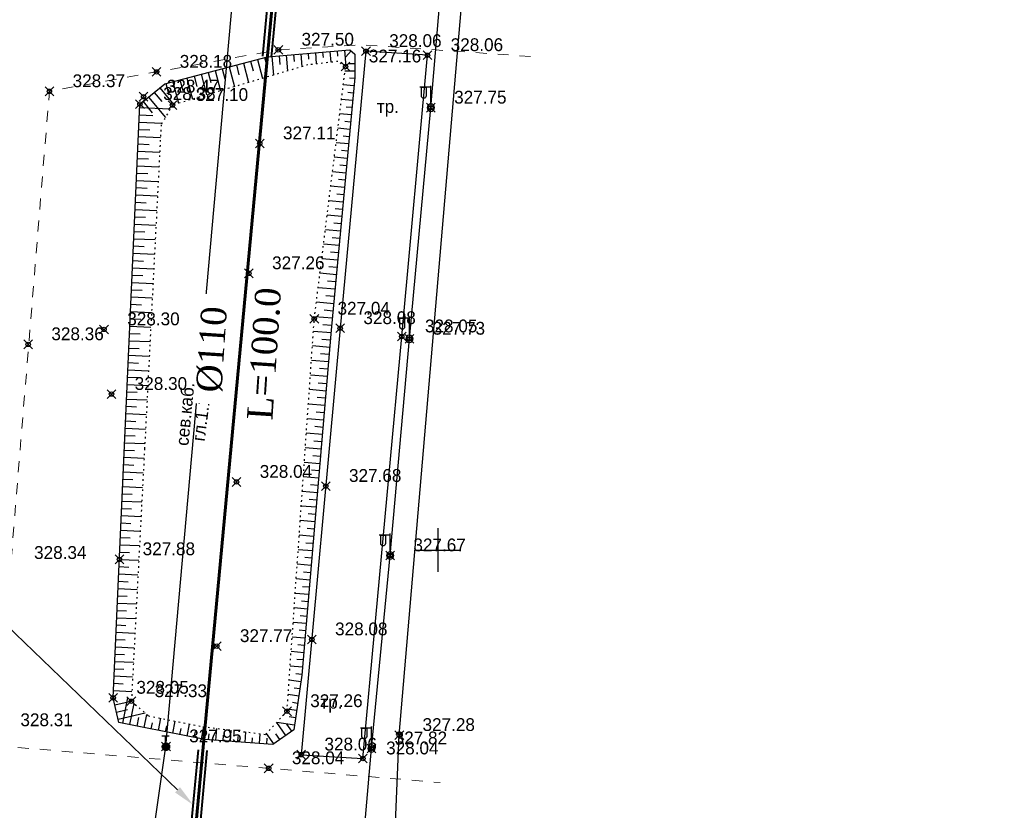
# Model space of a CAD drawing. Header units: metres. Extents: x 703769 to 722343, y 4313031 to 4317457.
# Tile 344 of 409: x 708300 to 708367, y 4315811 to 4315865. Entities that reach past the tile are written whole.
import ezdxf
from ezdxf import colors
from ezdxf.entities.mleader import LeaderData, LeaderLine
from ezdxf.math import Vec2, Vec3

# ---------------------------------------------------------------- set-up
doc = ezdxf.new("R2010")
doc.units = ezdxf.units.M
doc.header["$LTSCALE"] = 0.5
doc.header["$PDMODE"] = 35
doc.header["$PDSIZE"] = 0.3
for name, pattern in [('Auto_Street_NotBorder_Line_m1', [3, 1.5, -1.5]), ('ДОРОГИ_СТРОЯЩ', [9, 8, -1]), ('Контура низ откосов  Штриховая 0.1-0.5 - - - - - - -', [0.6, 0.1, -0.5])]:
    doc.linetypes.add(name, pattern=pattern)
for name, color, linetype in [('(001) Сетка', 92, 'Continuous'), ('(004) Точки рельефа', 7, 'Continuous'), ('(013) Газ', 30, 'ИК_Газопровод -------г--------'), ('(016) Кабель', 1, 'Continuous'), ('(019) Связь', 3, 'ИК_КАБ_СВЯЗИ'), ('(022) Возд. Линии', 7, 'Continuous'), ('(025) Дорога', 7, 'Continuous'), ('(035) Откосы', 7, 'Continuous'), ('annotation', 251, 'Continuous')]:
    doc.layers.add(name, color=color, linetype=linetype)
doc.layers.add('AUTO#_ROADS_EXIST_L', color=7, linetype='Continuous', lineweight=15, true_color=0x000000)
doc.layers.add('ВОДОПРОВОД текст', color=7, linetype='Continuous', lineweight=50)
doc.styles.add('BM-431', font='txt')
doc.styles.add('D-431', font='txt')
doc.styles.get("Standard").update_dxf_attribs({"font": 'times.ttf'})
doc.styles.add('Times New Roman', font='times.ttf')
doc.linetypes.add('GAZ_VOZDUSH', pattern='A,1,-2,["~",Standard,S=3,R=0,X=-1.5,Y=-1.5],-1,10', length=14)
doc.linetypes.add('ИК_Газопровод -------г--------', pattern='A,9,-0.6,["Г",Standard,S=1.2,R=0,X=0,Y=-0.6],-1.2', length=10.8)
doc.linetypes.add('ИК_КАБ_СВЯЗИ', pattern='A,4,["o",Standard,S=0.5,R=0,X=0,Y=-0.125],4,-2', length=10)
doc.linetypes.add('ИК_Э_КАБ_ВН', pattern='A,8,-2,["<<",Standard,S=1,R=0,X=0,Y=-0.5],8,[">>",Standard,S=1,R=0,X=-1,Y=-0.5],-2', length=20)
doc.linetypes.add('ИК_Э_КАБ_НН', pattern='A,8,-2,["<",Standard,S=1,R=0,X=0,Y=-0.5],8,[">",Standard,S=1,R=0,X=-0.5,Y=-0.5],-2', length=20)

# ---------------------------------------------------------------- blocks, each defined once
blk = doc.blocks.new('*X145')
at = {"color": 0}
for p, q in [((9.68, 5.38), (10.31, 5.38)), ((9.69, 5.39), (10.3, 5.39)), ((9.71, 5.4), (10.29, 5.4)), ((9.72, 5.41), (10.27, 5.41)), ((9.74, 5.42), (10.26, 5.42)), ((9.75, 5.43), (10.24, 5.43)), ((9.77, 5.44), (10.22, 5.44)), ((9.79, 5.45), (10.2, 5.45)), ((9.82, 5.46), (10.18, 5.46)), ((9.85, 5.47), (10.15, 5.47)), ((9.88, 5.48), (10.11, 5.48)), ((9.94, 5.49), (10.05, 5.49)), ((9.5, 5.08), (10.49, 5.08)), ((9.5, 5.07), (10.49, 5.07)), ((9.5, 5.06), (10.49, 5.06)), ((9.5, 5.05), (10.49, 5.05)), ((9.5, 5.04), (10.49, 5.04)), ((9.5, 5.03), (10.49, 5.03)), ((9.5, 5.02), (10.5, 5.02)), ((9.5, 5.01), (10.5, 5.01)), ((9.5, 5), (10.5, 5)), ((9.5, 4.99), (10.5, 4.99)), ((9.5, 4.98), (10.5, 4.98)), ((9.5, 4.97), (10.5, 4.97)), ((9.5, 4.96), (10.49, 4.96)), ((9.5, 4.95), (10.49, 4.95)), ((9.5, 4.94), (10.49, 4.94)), ((9.5, 4.93), (10.49, 4.93)), ((9.5, 4.92), (10.49, 4.92)), ((9.5, 4.91), (10.49, 4.91)), ((9.5, 4.9), (10.49, 4.9)), ((9.51, 5.12), (10.48, 5.12)), ((9.51, 5.11), (10.48, 5.11)), ((9.51, 5.1), (10.48, 5.1)), ((9.51, 5.09), (10.49, 5.09)), ((9.51, 4.89), (10.49, 4.89)), ((9.51, 4.88), (10.48, 4.88)), ((9.51, 4.87), (10.48, 4.87)), ((9.51, 4.86), (10.48, 4.86)), ((9.52, 5.16), (10.47, 5.16)), ((9.52, 5.15), (10.47, 5.15)), ((9.52, 5.14), (10.47, 5.14)), ((9.52, 5.13), (10.48, 5.13)), ((9.52, 4.85), (10.48, 4.85)), ((9.52, 4.84), (10.47, 4.84)), ((9.52, 4.83), (10.47, 4.83)), ((9.53, 5.18), (10.46, 5.18)), ((9.53, 5.17), (10.46, 5.17)), ((9.53, 4.82), (10.47, 4.82)), ((9.53, 4.81), (10.46, 4.81)), ((9.53, 4.8), (10.46, 4.8)), ((9.54, 5.2), (10.45, 5.2)), ((9.54, 5.19), (10.46, 5.19)), ((9.54, 4.79), (10.45, 4.79)), ((9.54, 4.78), (10.45, 4.78)), ((9.55, 5.22), (10.44, 5.22)), ((9.55, 5.21), (10.45, 5.21)), ((9.55, 4.77), (10.44, 4.77)), ((9.55, 4.76), (10.44, 4.76)), ((9.56, 5.24), (10.43, 5.24)), ((9.56, 5.23), (10.44, 5.23)), ((9.56, 4.75), (10.43, 4.75)), ((9.56, 4.74), (10.43, 4.74)), ((9.57, 5.26), (10.42, 5.26)), ((9.57, 5.25), (10.43, 5.25)), ((9.57, 4.73), (10.42, 4.73)), ((9.58, 5.27), (10.41, 5.27)), ((9.58, 4.72), (10.41, 4.72)), ((9.58, 4.71), (10.41, 4.71)), ((9.59, 5.29), (10.4, 5.29)), ((9.59, 5.28), (10.41, 5.28)), ((9.59, 4.7), (10.4, 4.7)), ((9.6, 5.3), (10.39, 5.3)), ((9.6, 4.69), (10.39, 4.69)), ((9.61, 5.31), (10.38, 5.31)), ((9.61, 4.68), (10.39, 4.68)), ((9.61, 4.67), (10.38, 4.67)), ((9.62, 5.32), (10.37, 5.32)), ((9.62, 4.66), (10.37, 4.66)), ((9.63, 5.33), (10.37, 5.33)), ((9.63, 4.65), (10.36, 4.65)), ((9.64, 5.34), (10.36, 5.34)), ((9.64, 4.64), (10.35, 4.64)), ((9.65, 5.35), (10.35, 5.35)), ((9.65, 4.63), (10.34, 4.63)), ((9.66, 5.36), (10.34, 5.36)), ((9.66, 4.62), (10.33, 4.62)), ((9.67, 5.37), (10.32, 5.37)), ((9.67, 4.61), (10.32, 4.61)), ((9.69, 4.6), (10.31, 4.6)), ((9.7, 4.59), (10.29, 4.59)), ((9.71, 4.58), (10.28, 4.58)), ((9.73, 4.57), (10.26, 4.57)), ((9.75, 4.56), (10.25, 4.56)), ((9.76, 4.55), (10.23, 4.55)), ((9.78, 4.54), (10.21, 4.54)), ((9.81, 4.53), (10.18, 4.53)), ((9.83, 4.52), (10.16, 4.52)), ((9.87, 4.51), (10.12, 4.51)), ((9.91, 4.5), (10.08, 4.5))]:
    blk.add_line(p, q, dxfattribs=at)
blk = doc.blocks.new('I01070')
at = {"color": 0}
blk.add_circle((0.05, 0.03), 0.5, dxfattribs=at)
blk.add_blockref('*X145', (-9.95, -4.96), dxfattribs=at)
blk = doc.blocks.new('I0195')
at = {"layer": '(016) Кабель', "color": 0, "linetype": 'ИК_Э_КАБ_ВН'}
for p, q in [((-0.275, 0.74), (0.225, 0.74)), ((-0.025, 0.24), (-0.025, 0.74))]:
    blk.add_line(p, q, dxfattribs=at)
at = {"layer": '(016) Кабель', "color": 0, "linetype": 'ИК_Э_КАБ_ВН', "xscale": 0.5, "yscale": 0.5, "zscale": 0.5}
blk.add_blockref('I01070', (-0.025, -0.01), dxfattribs=at)
blk = doc.blocks.new('f')
at = {"layer": '(022) Возд. Линии'}
for points in [[(0, 0.25), (0, 1.5)], [(0, 1.4), (0.75, 1.4)]]:
    blk.add_lwpolyline(points, dxfattribs=at)
blk.add_lwpolyline([(0.4875, 0.65), (0.4875, 0.65, 0.4142136), (0.65, 0.8125), (0.65, 1.4), (0.325, 1.4), (0.325, 0.8125, 0.4142136)], format="xyb", close=True, dxfattribs=at)
blk.add_circle((0, 0), 0.25, dxfattribs=at)
blk = doc.blocks.new('Setka')
at = {"layer": '(001) Сетка'}
for p, q in [((0, 1.5), (0, -1.5)), ((-1.5, 0), (1.5, 0))]:
    blk.add_line(p, q, dxfattribs=at)

msp = doc.modelspace()

# ---------------------------------------------------------------- linework, layer by layer
at = {"layer": '(013) Газ', "linetype": 'GAZ_VOZDUSH', "elevation": 324.816, "flags": 128}
msp.add_lwpolyline([(708293.165, 4315421.558), (708293.434, 4315426.044), (708297.716, 4315485.96), (708299.668, 4315508.577), (708302.24, 4315538.464), (708309.527, 4315632.96), (708316.081, 4315705.444), (708316.824, 4315717.447), (708322.062, 4315771.409), (708325.306, 4315803.846), (708325.824, 4315815.814), (708330.36, 4315869.098), (708333.801, 4315903.034), (708336.798, 4315930.914), (708339.728, 4315977.872), (708351.364, 4316115.034), (708352.677, 4316127.049)], dxfattribs=at)
at = {"layer": '(016) Кабель', "linetype": 'ИК_Э_КАБ_НН', "elevation": 326.597, "flags": 128}
msp.add_lwpolyline([(708249.985, 4314981.479), (708250.82, 4314994.453), (708251.559, 4315005.82), (708252.37, 4315018.441), (708253.053, 4315029.231), (708253.787, 4315042.038), (708254.637, 4315054.862), (708255.635, 4315071.329), (708256.598, 4315086.747), (708257.467, 4315101.098), (708258.354, 4315115.971), (708259.411, 4315132.067), (708260.336, 4315147.885), (708261.397, 4315163.669), (708264.541, 4315183.982), (708266.176, 4315199.034), (708267.362, 4315213.475), (708268.374, 4315229.02), (708269.845, 4315242.198), (708271.828, 4315255.337), (708273.674, 4315269.524), (708275.505, 4315283.281), (708277.38, 4315297.394), (708281.752, 4315326.597), (708283.598, 4315341.056), (708285.41, 4315355.306), (708287.069, 4315373.866), (708288.446, 4315388.958), (708289.84, 4315403.858), (708291.182, 4315418.537), (708292.537, 4315433.784), (708294.032, 4315449.283), (708295.507, 4315463.66), (708296.078, 4315478.064), (708297.37, 4315493.303), (708298.657, 4315508.657), (708299.851, 4315523.654), (708301.076, 4315538.719), (708302.334, 4315553.605), (708303.538, 4315568.681), (708306.01, 4315599.024), (708308.439, 4315629.26), (708310.925, 4315659.518), (708314.819, 4315705.429), (708316.066, 4315721.797), (708317.423, 4315737.878), (708318.736, 4315752.964), (708319.999, 4315767.605), (708321.351, 4315784.629), (708322.651, 4315800.258), (708323.922, 4315814.9), (708325.202, 4315828.081), (708326.515, 4315842.883), (708327.984, 4315858.663), (708329.163, 4315872.867), (708330.365, 4315887.889), (708331.555, 4315902.908), (708332.679, 4315917.08), (708333.897, 4315932.711), (708335.115, 4315947.857), (708336.225, 4315962.741), (708337.469, 4315977.821), (708338.545, 4315992.145), (708339.663, 4316007.377), (708340.941, 4316022.682), (708342.079, 4316037.728), (708343.178, 4316052.432), (708344.309, 4316067.191), (708345.452, 4316082.234), (708346.637, 4316096.926), (708347.806, 4316111.892), (708349.626, 4316127.437), (708351.153, 4316141.846), (708352.719, 4316156.666), (708355.709, 4316187.043), (708356.969, 4316201.735), (708358.286, 4316216.561), (708359.517, 4316231.321), (708360.786, 4316246.466), (708362.123, 4316261.412), (708363.033, 4316272.851), (708364.289, 4316286.262), (708365.798, 4316301.906), (708367.145, 4316317.788)], dxfattribs=at)
at = {"layer": '(019) Связь', "elevation": 325.431, "flags": 128}
msp.add_lwpolyline([(708153.006, 4314105.043), (708156.993, 4314142.734), (708156.993, 4314142.734), (708174.147, 4314200.184), (708174.323, 4314203.958), (708195.362, 4314453.153), (708204.073, 4314563.084), (708218.911, 4314738.478), (708226.164, 4314758.135), (708236.601, 4314958.674), (708237.563, 4314979.166), (708241.532, 4315051.931), (708251.542, 4315144.303), (708253.161, 4315164.518), (708257.428, 4315233.645), (708258.881, 4315245.481), (708269.326, 4315369.847), (708270.394, 4315382.606), (708278.265, 4315465.509), (708280.616, 4315477.921), (708295.324, 4315641.488), (708303.766, 4315706.848), (708303.348, 4315724.234), (708305.187, 4315772.118), (708306.696, 4315783.119), (708308.615, 4315806.312), (708309.889, 4315815.038), (708320.552, 4315934.795), (708321.594, 4315946.168), (708336.888, 4316115.682), (708345.287, 4316227.711), (708346.981, 4316228.783), (708355.083, 4316230.156), (708358.134, 4316229.662)], dxfattribs=at)
at = {"layer": '(025) Дорога', "elevation": 327.77, "flags": 128}
msp.add_lwpolyline([(708319.127, 4315814.479), (708323.338, 4315814.217), (708325.992, 4315843.037), (708327.749, 4315862.244), (708323.549, 4315862.521), (708321.787, 4315843.601), (708319.127, 4315814.479)], dxfattribs=at)
at = {"layer": '(035) Откосы'}
for p, q in [((708316.623, 4315862.091, 327.754), (708316.793, 4315861.449, 327.754)), ((708317.113, 4315862.17, 327.754), (708317.223, 4315860.884, 327.754)), ((708317.61, 4315862.212, 327.754), (708317.66, 4315861.62, 327.754)), ((708318.106, 4315862.254, 327.754), (708318.198, 4315861.173, 327.754)), ((708318.603, 4315862.297, 327.754), (708318.644, 4315861.807, 327.754)), ((708319.099, 4315862.339, 327.754), (708319.174, 4315861.462, 327.754)), ((708319.596, 4315862.382, 327.754), (708319.629, 4315861.988, 327.754)), ((708320.092, 4315862.424, 327.754), (708320.158, 4315861.652, 327.754)), ((708320.588, 4315862.466, 327.754), (708320.621, 4315862.088, 327.754)), ((708321.085, 4315862.509, 327.754), (708321.148, 4315861.767, 327.754)), ((708321.581, 4315862.551, 327.754), (708321.612, 4315862.188, 327.754)), ((708322.078, 4315862.593, 327.754), (708322.175, 4315861.458, 327.754)), ((708322.541, 4315862.539, 327.754), (708322.162, 4315862.13, 327.754)), ((708314.215, 4315861.454, 327.754), (708314.573, 4315860.098, 327.754)), ((708314.696, 4315861.582, 327.754), (708314.874, 4315860.911, 327.754)), ((708315.178, 4315861.709, 327.754), (708315.529, 4315860.382, 327.754)), ((708315.66, 4315861.836, 327.754), (708315.833, 4315861.18, 327.754)), ((708316.141, 4315861.964, 327.754), (708316.485, 4315860.665, 327.754)), ((708322.781, 4315861.648, 327.754), (708322.337, 4315861.648, 327.754)), ((708311.806, 4315860.817, 327.754), (708311.995, 4315860.104, 327.754)), ((708312.288, 4315860.945, 327.754), (708312.661, 4315859.531, 327.754)), ((708312.769, 4315861.072, 327.754), (708312.954, 4315860.373, 327.754)), ((708313.251, 4315861.199, 327.754), (708313.617, 4315859.815, 327.754)), ((708313.733, 4315861.327, 327.754), (708313.914, 4315860.642, 327.754)), ((708322.781, 4315861.149, 327.754), (708322.115, 4315861.149, 327.754)), ((708309.879, 4315860.308, 327.754), (708310.084, 4315859.534, 327.754)), ((708310.361, 4315860.435, 327.754), (708310.75, 4315858.965, 327.754)), ((708310.843, 4315860.563, 327.754), (708311.035, 4315859.835, 327.754)), ((708311.324, 4315860.69, 327.754), (708311.706, 4315859.248, 327.754)), ((708322.729, 4315860.155, 327.754), (708322, 4315860.223, 327.754)), ((708322.775, 4315860.651, 327.754), (708322.418, 4315860.685, 327.754)), ((708308.706, 4315859.392, 327.754), (708309.846, 4315857.996, 327.754)), ((708309.092, 4315859.707, 327.754), (708309.603, 4315859.082, 327.754)), ((708309.478, 4315860.023, 327.754), (708310.421, 4315858.867, 327.754)), ((708322.683, 4315859.659, 327.754), (708322.311, 4315859.694, 327.754)), ((708308.32, 4315859.077, 327.754), (708308.95, 4315858.306, 327.754)), ((708322.637, 4315859.163, 327.754), (708321.878, 4315859.234, 327.754)), ((708308.08, 4315858.18, 327.754), (708308.992, 4315858.139, 327.754)), ((708308.103, 4315858.678, 327.754), (708310.186, 4315858.583, 327.754)), ((708322.545, 4315858.171, 327.754), (708321.755, 4315858.244, 327.754)), ((708322.591, 4315858.667, 327.754), (708322.204, 4315858.703, 327.754)), ((708308.058, 4315857.682, 327.754), (708309.623, 4315857.611, 327.754)), ((708322.499, 4315857.675, 327.754), (708322.096, 4315857.712, 327.754)), ((708308.035, 4315857.184, 327.754), (708308.786, 4315857.15, 327.754)), ((708322.453, 4315857.179, 327.754), (708321.632, 4315857.255, 327.754)), ((708322.407, 4315856.682, 327.754), (708321.989, 4315856.721, 327.754)), ((708307.99, 4315856.189, 327.754), (708308.739, 4315856.155, 327.754)), ((708308.013, 4315856.687, 327.754), (708309.512, 4315856.619, 327.754)), ((708322.361, 4315856.186, 327.754), (708321.509, 4315856.265, 327.754)), ((708307.968, 4315855.691, 327.754), (708309.461, 4315855.624, 327.754)), ((708322.315, 4315855.69, 327.754), (708321.882, 4315855.73, 327.754)), ((708307.923, 4315854.696, 327.754), (708309.411, 4315854.628, 327.754)), ((708307.945, 4315855.193, 327.754), (708308.691, 4315855.16, 327.754)), ((708322.269, 4315855.194, 327.754), (708321.387, 4315855.276, 327.754)), ((708322.223, 4315854.698, 327.754), (708321.774, 4315854.74, 327.754)), ((708307.9, 4315854.198, 327.754), (708308.643, 4315854.164, 327.754)), ((708322.178, 4315854.202, 327.754), (708321.264, 4315854.286, 327.754)), ((708307.878, 4315853.7, 327.754), (708309.36, 4315853.633, 327.754)), ((708322.132, 4315853.706, 327.754), (708321.667, 4315853.749, 327.754)), ((708307.833, 4315852.705, 327.754), (708309.309, 4315852.638, 327.754)), ((708307.855, 4315853.202, 327.754), (708308.595, 4315853.169, 327.754)), ((708322.086, 4315853.21, 327.754), (708321.141, 4315853.297, 327.754)), ((708322.04, 4315852.713, 327.754), (708321.56, 4315852.758, 327.754)), ((708307.811, 4315852.207, 327.754), (708308.547, 4315852.174, 327.754)), ((708321.994, 4315852.217, 327.754), (708321.019, 4315852.308, 327.754)), ((708307.788, 4315851.709, 327.754), (708309.258, 4315851.643, 327.754)), ((708321.902, 4315851.225, 327.754), (708320.896, 4315851.318, 327.754)), ((708321.948, 4315851.721, 327.754), (708321.452, 4315851.767, 327.754)), ((708307.743, 4315850.714, 327.754), (708309.207, 4315850.647, 327.754)), ((708307.766, 4315851.211, 327.754), (708308.499, 4315851.178, 327.754)), ((708321.856, 4315850.729, 327.754), (708321.345, 4315850.776, 327.754)), ((708307.721, 4315850.216, 327.754), (708308.451, 4315850.183, 327.754)), ((708321.81, 4315850.233, 327.754), (708320.773, 4315850.329, 327.754)), ((708307.698, 4315849.718, 327.754), (708309.157, 4315849.652, 327.754)), ((708321.718, 4315849.241, 327.754), (708320.651, 4315849.339, 327.754)), ((708321.764, 4315849.737, 327.754), (708321.238, 4315849.785, 327.754)), ((708307.653, 4315848.723, 327.754), (708309.106, 4315848.657, 327.754)), ((708307.676, 4315849.22, 327.754), (708308.404, 4315849.187, 327.754)), ((708321.672, 4315848.744, 327.754), (708321.13, 4315848.795, 327.754)), ((708307.631, 4315848.225, 327.754), (708308.356, 4315848.192, 327.754)), ((708321.626, 4315848.248, 327.754), (708320.528, 4315848.35, 327.754)), ((708307.608, 4315847.727, 327.754), (708309.055, 4315847.662, 327.754)), ((708321.534, 4315847.256, 327.754), (708320.405, 4315847.361, 327.754)), ((708321.58, 4315847.752, 327.754), (708321.023, 4315847.804, 327.754)), ((708307.563, 4315846.732, 327.754), (708309.004, 4315846.667, 327.754)), ((708307.586, 4315847.229, 327.754), (708308.308, 4315847.197, 327.754)), ((708321.488, 4315846.76, 327.754), (708320.916, 4315846.813, 327.754)), ((708307.541, 4315846.234, 327.754), (708308.26, 4315846.201, 327.754)), ((708321.442, 4315846.264, 327.754), (708320.283, 4315846.371, 327.754)), ((708307.519, 4315845.736, 327.754), (708308.953, 4315845.671, 327.754)), ((708321.35, 4315845.271, 327.754), (708320.16, 4315845.382, 327.754)), ((708321.396, 4315845.768, 327.754), (708320.808, 4315845.822, 327.754)), ((708307.474, 4315844.741, 327.754), (708308.903, 4315844.676, 327.754)), ((708307.496, 4315845.238, 327.754), (708308.212, 4315845.206, 327.754)), ((708321.304, 4315844.775, 327.754), (708320.701, 4315844.831, 327.754)), ((708307.451, 4315844.243, 327.754), (708308.164, 4315844.211, 327.754)), ((708321.258, 4315844.279, 327.754), (708320.037, 4315844.392, 327.754)), ((708307.406, 4315843.247, 327.754), (708308.116, 4315843.215, 327.754)), ((708307.429, 4315843.745, 327.754), (708308.852, 4315843.681, 327.754)), ((708321.167, 4315843.287, 327.754), (708319.959, 4315843.39, 327.754)), ((708321.212, 4315843.783, 327.754), (708320.603, 4315843.84, 327.754)), ((708307.384, 4315842.75, 327.754), (708308.801, 4315842.686, 327.754)), ((708321.124, 4315842.79, 327.754), (708320.525, 4315842.842, 327.754)), ((708307.361, 4315842.252, 327.754), (708308.068, 4315842.22, 327.754)), ((708321.082, 4315842.294, 327.754), (708319.89, 4315842.396, 327.754)), ((708307.316, 4315841.256, 327.754), (708308.021, 4315841.225, 327.754)), ((708307.339, 4315841.754, 327.754), (708308.75, 4315841.69, 327.754)), ((708320.997, 4315841.301, 327.754), (708319.821, 4315841.402, 327.754)), ((708321.039, 4315841.798, 327.754), (708320.447, 4315841.848, 327.754)), ((708307.294, 4315840.759, 327.754), (708308.699, 4315840.695, 327.754)), ((708320.954, 4315840.805, 327.754), (708320.37, 4315840.855, 327.754)), ((708307.271, 4315840.261, 327.754), (708307.973, 4315840.229, 327.754)), ((708320.912, 4315840.308, 327.754), (708319.752, 4315840.408, 327.754)), ((708307.226, 4315839.265, 327.754), (708307.925, 4315839.234, 327.754)), ((708307.249, 4315839.763, 327.754), (708308.649, 4315839.7, 327.754)), ((708320.827, 4315839.315, 327.754), (708319.683, 4315839.413, 327.754)), ((708320.869, 4315839.812, 327.754), (708320.293, 4315839.861, 327.754)), ((708307.204, 4315838.768, 327.754), (708308.598, 4315838.705, 327.754)), ((708320.784, 4315838.819, 327.754), (708320.216, 4315838.868, 327.754)), ((708307.182, 4315838.27, 327.754), (708307.877, 4315838.238, 327.754)), ((708320.742, 4315838.322, 327.754), (708319.613, 4315838.419, 327.754)), ((708320.699, 4315837.826, 327.754), (708320.139, 4315837.874, 327.754)), ((708307.137, 4315837.274, 327.754), (708307.829, 4315837.243, 327.754)), ((708307.159, 4315837.772, 327.754), (708308.547, 4315837.709, 327.754)), ((708320.657, 4315837.33, 327.754), (708319.544, 4315837.425, 327.754)), ((708307.114, 4315836.777, 327.754), (708308.496, 4315836.714, 327.754)), ((708320.614, 4315836.833, 327.754), (708320.062, 4315836.88, 327.754)), ((708307.092, 4315836.279, 327.754), (708307.781, 4315836.248, 327.754)), ((708320.572, 4315836.337, 327.754), (708319.475, 4315836.431, 327.754)), ((708320.529, 4315835.84, 327.754), (708319.985, 4315835.887, 327.754)), ((708307.047, 4315835.283, 327.754), (708307.733, 4315835.252, 327.754)), ((708307.069, 4315835.781, 327.754), (708308.445, 4315835.719, 327.754)), ((708320.487, 4315835.344, 327.754), (708319.406, 4315835.436, 327.754)), ((708307.024, 4315834.786, 327.754), (708308.394, 4315834.724, 327.754)), ((708320.444, 4315834.847, 327.754), (708319.908, 4315834.893, 327.754)), ((708307.002, 4315834.288, 327.754), (708307.685, 4315834.257, 327.754)), ((708320.401, 4315834.351, 327.754), (708319.337, 4315834.442, 327.754)), ((708320.359, 4315833.855, 327.754), (708319.83, 4315833.9, 327.754)), ((708306.957, 4315833.292, 327.754), (708307.636, 4315833.262, 327.754)), ((708306.979, 4315833.79, 327.754), (708308.342, 4315833.729, 327.754)), ((708320.316, 4315833.358, 327.754), (708319.267, 4315833.448, 327.754)), ((708306.934, 4315832.795, 327.754), (708308.29, 4315832.733, 327.754)), ((708320.274, 4315832.862, 327.754), (708319.753, 4315832.906, 327.754)), ((708306.912, 4315832.297, 327.754), (708307.588, 4315832.266, 327.754)), ((708320.231, 4315832.365, 327.754), (708319.198, 4315832.454, 327.754)), ((708320.189, 4315831.869, 327.754), (708319.676, 4315831.913, 327.754)), ((708306.867, 4315831.301, 327.754), (708307.539, 4315831.271, 327.754)), ((708306.89, 4315831.799, 327.754), (708308.238, 4315831.738, 327.754)), ((708320.146, 4315831.372, 327.754), (708319.129, 4315831.46, 327.754)), ((708306.845, 4315830.804, 327.754), (708308.186, 4315830.743, 327.754)), ((708320.104, 4315830.876, 327.754), (708319.599, 4315830.919, 327.754)), ((708306.8, 4315829.808, 327.754), (708308.134, 4315829.748, 327.754)), ((708306.822, 4315830.306, 327.754), (708307.491, 4315830.276, 327.754)), ((708320.061, 4315830.379, 327.754), (708319.06, 4315830.465, 327.754)), ((708320.019, 4315829.883, 327.754), (708319.522, 4315829.926, 327.754)), ((708306.777, 4315829.31, 327.754), (708307.443, 4315829.28, 327.754)), ((708319.976, 4315829.387, 327.754), (708318.99, 4315829.471, 327.754)), ((708306.755, 4315828.813, 327.754), (708308.082, 4315828.753, 327.754)), ((708319.891, 4315828.394, 327.754), (708318.921, 4315828.477, 327.754)), ((708319.934, 4315828.89, 327.754), (708319.445, 4315828.932, 327.754)), ((708306.71, 4315827.817, 327.754), (708308.03, 4315827.758, 327.754)), ((708306.732, 4315828.315, 327.754), (708307.394, 4315828.285, 327.754)), ((708319.849, 4315827.897, 327.754), (708319.368, 4315827.939, 327.754)), ((708306.687, 4315827.319, 327.754), (708307.346, 4315827.29, 327.754)), ((708319.806, 4315827.401, 327.754), (708318.852, 4315827.483, 327.754)), ((708306.665, 4315826.822, 327.754), (708307.978, 4315826.762, 327.754)), ((708319.721, 4315826.408, 327.754), (708318.783, 4315826.488, 327.754)), ((708319.764, 4315826.904, 327.754), (708319.29, 4315826.945, 327.754)), ((708306.62, 4315825.826, 327.754), (708307.926, 4315825.767, 327.754)), ((708306.642, 4315826.324, 327.754), (708307.297, 4315826.294, 327.754)), ((708319.679, 4315825.912, 327.754), (708319.213, 4315825.951, 327.754)), ((708306.597, 4315825.328, 327.754), (708307.249, 4315825.299, 327.754)), ((708319.636, 4315825.415, 327.754), (708318.714, 4315825.494, 327.754)), ((708306.575, 4315824.831, 327.754), (708307.874, 4315824.772, 327.754)), ((708319.551, 4315824.422, 327.754), (708318.644, 4315824.5, 327.754)), ((708319.594, 4315824.919, 327.754), (708319.136, 4315824.958, 327.754)), ((708306.53, 4315823.835, 327.754), (708307.822, 4315823.777, 327.754)), ((708306.553, 4315824.333, 327.754), (708307.2, 4315824.304, 327.754)), ((708319.508, 4315823.926, 327.754), (708319.059, 4315823.964, 327.754)), ((708306.508, 4315823.337, 327.754), (708307.152, 4315823.308, 327.754)), ((708319.466, 4315823.429, 327.754), (708318.575, 4315823.506, 327.754)), ((708306.485, 4315822.84, 327.754), (708307.77, 4315822.782, 327.754)), ((708319.381, 4315822.436, 327.754), (708318.506, 4315822.511, 327.754)), ((708319.423, 4315822.933, 327.754), (708318.982, 4315822.971, 327.754)), ((708306.44, 4315821.844, 327.754), (708307.718, 4315821.786, 327.754)), ((708306.463, 4315822.342, 327.754), (708307.103, 4315822.313, 327.754)), ((708319.338, 4315821.94, 327.754), (708318.905, 4315821.977, 327.754)), ((708306.418, 4315821.346, 327.754), (708307.055, 4315821.318, 327.754)), ((708319.296, 4315821.444, 327.754), (708318.437, 4315821.517, 327.754)), ((708306.395, 4315820.849, 327.754), (708307.666, 4315820.791, 327.754)), ((708319.211, 4315820.451, 327.754), (708318.367, 4315820.523, 327.754)), ((708319.253, 4315820.947, 327.754), (708318.828, 4315820.984, 327.754)), ((708306.35, 4315819.853, 327.754), (708307.614, 4315819.796, 327.754)), ((708306.373, 4315820.351, 327.754), (708307.006, 4315820.322, 327.754)), ((708319.168, 4315819.954, 327.754), (708318.751, 4315819.99, 327.754)), ((708306.328, 4315819.355, 327.754), (708306.958, 4315819.327, 327.754)), ((708319.099, 4315819.461, 327.754), (708318.302, 4315819.577, 327.754)), ((708306.305, 4315818.858, 327.754), (708307.562, 4315818.801, 327.754)), ((708306.934, 4315816.628, 327.754), (708307.282, 4315818.365, 327.754)), ((708318.955, 4315818.475, 327.754), (708318.232, 4315818.58, 327.754)), ((708319.027, 4315818.968, 327.754), (708318.647, 4315819.023, 327.754)), ((708306.395, 4315817.874, 327.754), (708307.522, 4315818.134, 327.754)), ((708307.423, 4315816.53, 327.754), (708307.712, 4315817.972, 327.754)), ((708318.883, 4315817.982, 327.754), (708318.54, 4315818.032, 327.754)), ((708306.507, 4315817.389, 327.754), (708307.25, 4315817.56, 327.754)), ((708306.619, 4315816.903, 327.754), (708308.465, 4315817.329, 327.754)), ((708308.4, 4315816.334, 327.754), (708308.58, 4315817.231, 327.754)), ((708318.811, 4315817.489, 327.754), (708318.163, 4315817.583, 327.754)), ((708318.739, 4315816.996, 327.754), (708318.3, 4315817.06, 327.754)), ((708307.912, 4315816.432, 327.754), (708308.029, 4315817.017, 327.754)), ((708308.889, 4315816.236, 327.754), (708308.971, 4315816.649, 327.754)), ((708309.377, 4315816.139, 327.754), (708309.543, 4315816.965, 327.754)), ((708309.866, 4315816.041, 327.754), (708309.948, 4315816.454, 327.754)), ((708310.354, 4315815.943, 327.754), (708310.52, 4315816.769, 327.754)), ((708311.332, 4315815.747, 327.754), (708311.497, 4315816.573, 327.754)), ((708312.309, 4315815.552, 327.754), (708312.475, 4315816.382, 327.754)), ((708318.667, 4315816.503, 327.754), (708317.452, 4315816.68, 327.754)), ((708318.077, 4315815.794, 327.754), (708317.458, 4315816.686, 327.754)), ((708318.486, 4315816.077, 327.754), (708318.145, 4315816.57, 327.754)), ((708310.843, 4315815.845, 327.754), (708310.926, 4315816.258, 327.754)), ((708311.82, 4315815.65, 327.754), (708311.903, 4315816.062, 327.754)), ((708312.802, 4315815.488, 327.754), (708312.832, 4315815.911, 327.754)), ((708313.299, 4315815.452, 327.754), (708313.358, 4315816.274, 327.754)), ((708313.796, 4315815.416, 327.754), (708313.825, 4315815.814, 327.754)), ((708314.293, 4315815.38, 327.754), (708314.349, 4315816.152, 327.754)), ((708314.79, 4315815.344, 327.754), (708314.817, 4315815.718, 327.754)), ((708315.287, 4315815.308, 327.754), (708315.339, 4315816.031, 327.754)), ((708316.28, 4315815.236, 327.754), (708316.329, 4315815.91, 327.754)), ((708317.257, 4315815.226, 327.754), (708316.766, 4315815.935, 327.754)), ((708317.667, 4315815.51, 327.754), (708317.39, 4315815.91, 327.754)), ((708315.784, 4315815.272, 327.754), (708315.809, 4315815.621, 327.754)), ((708316.777, 4315815.2, 327.754), (708316.807, 4315815.605, 327.754))]:
    msp.add_line(p, q, dxfattribs=at)
at = {"layer": '(035) Откосы', "elevation": 327.754, "flags": 128}
msp.add_lwpolyline([(708306.283, 4315818.36), (708308.113, 4315858.908), (708309.803, 4315860.288), (708316.83, 4315862.146), (708322.449, 4315862.625), (708322.781, 4315862.317), (708322.781, 4315860.715), (708321.182, 4315843.46), (708319.165, 4315819.912), (708318.618, 4315816.169), (708317.178, 4315815.171), (708312.532, 4315815.507), (708308.386, 4315816.337), (708306.67, 4315816.68), (708306.283, 4315818.36)], dxfattribs=at)
at = {"layer": '(035) Откосы', "linetype": 'Контура низ откосов  Штриховая 0.1-0.5 - - - - - - -', "elevation": 327.031}
msp.add_lwpolyline([(708307.527, 4315818.13), (708308.691, 4315817.135), (708312.412, 4315816.389), (708316.701, 4315815.864), (708318.153, 4315817.442), (708320.019, 4315844.246), (708322.155, 4315861.471), (708321.63, 4315861.824), (708319.588, 4315861.585), (708310.336, 4315858.842), (708309.557, 4315857.498), (708308.428, 4315835.383), (708307.527, 4315818.13)], dxfattribs=at)
at = {"color": 7, "lineweight": 60, "flags": 128}
msp.add_lwpolyline([(708357.248, 4316377.175), (708348.812, 4316273.22), (708353.557, 4316257.858), (708353.557, 4316257.858), (708347.85, 4316184.516), (708345.678, 4316161.373), (708341.109, 4316137.997), (708335.61, 4316072.004), (708331.974, 4316031.837), (708328.458, 4315988.492), (708323.014, 4315931.637), (708323.014, 4315931.637), (708318.91, 4315884.75), (708318.91, 4315884.75), (708310.198, 4315791.027), (708310.198, 4315791.027), (708309.338, 4315780.95), (708304.899, 4315683.04), (708304.899, 4315683.04), (708296.663, 4315617.1)], dxfattribs=at)
at = {"color": 1, "lineweight": 40, "flags": 128}
for points in [[(708316.51, 4315862.172), (708317.331, 4315871.008)], [(708317.107, 4315862.116), (708317.929, 4315870.953)], [(708311.461, 4315807.855), (708312.108, 4315814.816)], [(708312.058, 4315807.799), (708312.705, 4315814.761)]]:
    msp.add_lwpolyline(points, dxfattribs=at)
at = {"color": 0, "linetype": 'ByBlock', "lineweight": -2, "transparency": 16777216}
for p in [(708317.562, 4315862.617, 327.501), (708323.549, 4315862.521, 328.057), (708327.749, 4315862.244, 328.059), (708309.244, 4315861.109, 328.183), (708322.155, 4315861.471, 327.162), (708301.928, 4315859.782, 328.373), (708308.359, 4315859.414, 328.471), (708308.113, 4315858.908, 328.378), (708310.336, 4315858.842, 327.101), (708327.984, 4315858.663, 327.752), (708316.297, 4315856.225, 327.106), (708315.552, 4315847.35, 327.259), (708320.019, 4315844.246, 327.042), (708305.66, 4315843.522, 328.299), (708321.787, 4315843.601, 328.075), (708325.992, 4315843.037, 328.05), (708300.477, 4315842.5, 328.36), (708326.515, 4315842.883, 327.729), (708306.169, 4315839.103, 328.295), (708314.707, 4315833.103, 328.041), (708320.803, 4315832.823, 327.679), (708306.71, 4315827.817, 327.884), (708325.202, 4315828.081, 327.666), (708319.852, 4315822.347, 328.08), (708313.352, 4315821.89, 327.769), (708306.283, 4315818.36, 328.049), (708307.527, 4315818.13, 327.326), (708318.153, 4315817.442, 327.255), (708325.824, 4315815.814, 327.285), (708309.889, 4315815.038, 327.95), (708323.922, 4315814.9, 327.816), (708319.127, 4315814.479, 328.065), (708323.338, 4315814.217, 328.04), (708316.904, 4315813.546, 328.04)]:
    msp.add_point(p, dxfattribs=at)
at = {"layer": 'AUTO#_ROADS_EXIST_L', "linetype": 'Auto_Street_NotBorder_Line_m1', "lineweight": 15, "elevation": -0.295, "flags": 128}
msp.add_lwpolyline([(708334.788, 4315862.164), (708323.238, 4315862.962), (708317.562, 4315862.617), (708301.928, 4315859.782), (708298.362, 4315816.141), (708298.275, 4315815.094), (708328.609, 4315812.574)], dxfattribs=at)

# ---------------------------------------------------------------- block references
at = {"layer": '(001) Сетка'}
msp.add_blockref('Setka', (708328.465, 4315828.456), dxfattribs=at)
at = {"layer": '(019) Связь', "color": 0}
msp.add_blockref('I0195', (708309.889, 4315815.023, 327.241), dxfattribs=at)
at = {"layer": '(022) Возд. Линии', "xscale": -1}
for p in [(708327.984, 4315858.663, 326.597), (708326.515, 4315842.883, 326.597), (708325.202, 4315828.081, 326.597), (708323.922, 4315814.9, 326.597)]:
    msp.add_blockref('f', p, dxfattribs=at)

# ---------------------------------------------------------------- texts
at = {"layer": '(004) Точки рельефа', "style": 'D-431'}
for s, p in [('327.50', (708319.148, 4315862.899, 327.501)), ('328.06', (708325.135, 4315862.806, 328.057)), ('328.06', (708329.335, 4315862.529, 328.059)), ('328.18', (708310.83, 4315861.392, 328.183)), ('327.16', (708323.741, 4315861.756, 327.162)), ('328.37', (708303.514, 4315860.066, 328.373)), ('328.38', (708309.699, 4315859.191, 328.378)), ('328.47', (708309.945, 4315859.697, 328.471)), ('327.10', (708311.922, 4315859.124, 327.101)), ('327.75', (708329.57, 4315858.944, 327.752)), ('327.11', (708317.883, 4315856.504, 327.106)), ('327.26', (708317.138, 4315847.635, 327.259)), ('327.04', (708321.605, 4315844.528, 327.042)), ('328.30', (708307.246, 4315843.805, 328.299)), ('328.08', (708323.373, 4315843.884, 328.075)), ('328.05', (708327.578, 4315843.32, 328.05)), ('327.73', (708328.101, 4315843.162, 327.729)), ('328.36', (708302.063, 4315842.785, 328.36)), ('328.30', (708307.755, 4315839.386, 328.295)), ('328.04', (708316.293, 4315833.386, 328.041)), ('327.68', (708322.389, 4315833.109, 327.679)), ('327.67', (708326.788, 4315828.366, 327.666)), ('328.34', (708300.881, 4315827.846, 328.34)), ('327.88', (708308.296, 4315828.101, 327.884)), ('328.08', (708321.438, 4315822.63, 328.08)), ('327.77', (708314.938, 4315822.17, 327.769)), ('328.05', (708307.869, 4315818.643, 328.049)), ('327.33', (708309.113, 4315818.409, 327.326)), ('327.26', (708319.739, 4315817.727, 327.255)), ('328.31', (708299.948, 4315816.424, 328.312)), ('327.28', (708327.41, 4315816.097, 327.285)), ('327.95', (708311.475, 4315815.322, 327.95)), ('327.82', (708325.508, 4315815.183, 327.816)), ('328.06', (708320.713, 4315814.764, 328.065)), ('328.04', (708324.924, 4315814.5, 328.04)), ('328.04', (708318.49, 4315813.83, 328.04))]:
    msp.add_text(s, height=0.875, dxfattribs=at).set_placement(p)
at = {"layer": '(019) Связь', "color": 0, "linetype": 'Continuous', "style": 'D-431'}
for s, rotation, p in [('сев.каб.', 84.40906, (708311.415, 4315835.542, 325.431)), ('гл.1.10', 82.69654, (708312.525, 4315835.842, 325.431))]:
    msp.add_text(s, height=0.875, rotation=rotation, dxfattribs=at).set_placement(p)
at = {"layer": '(025) Дорога', "linetype": 'ДОРОГИ_СТРОЯЩ', "style": 'BM-431'}
for p in [(708324.291, 4315858.309, -0.295), (708320.431, 4315817.622, -0.295)]:
    msp.add_text('тр.', height=0.875, dxfattribs=at).set_placement(p)

# ---------------------------------------------------------------- next in the draw order: texts
at = {"layer": 'ВОДОПРОВОД текст', "color": 7, "linetype": 'Continuous', "lineweight": 50, "char_height": 1.75, "width": 7.48307, "attachment_point": 5, "rotation": 86.22547, "style": 'Times New Roman', "bg_fill": 3, "box_fill_scale": 1, "bg_fill_color": 256, "bg_fill_transparency": 16714492}
for s, insert in [('L=100.0', (708316.6, 4315841.863, 41.38)), ('%%C110', (708313.026, 4315842.157, -404.593))]:
    msp.add_mtext(s, dxfattribs=dict(at, insert=insert))

# ---------------------------------------------------------------- next in the draw order: leaders
at = {"layer": 'annotation'}
ml = msp.add_multileader_mtext('Standard', dxfattribs=at)
ml.set_content('Кожух из стальной трубы с весьма усиленной антикоррозионной изоляцией по ГОСТ 10704-91, Ø273×5 мм, L=7.0 м.\\P(открытым способом)', color=256)
ml.set_leader_properties()
ml.build(insert=Vec2(0, 0))
ml.multileader.update_dxf_attribs({"text_right_attachment_type": 6, "dogleg_length": 0.36, "arrow_head_size": 1.5})
ctx = ml.context
ctx.base_point, ctx.char_height, ctx.arrow_head_size, ctx.landing_gap_size, ctx.plane_origin = Vec3(708250.957, 4315828.308), 1.5, 1.5, 1.5, Vec3(708382.951, 4315862.632)
ctx.right_attachment = 6
notes = []
notes.append((ctx, [(1, (1, 1, 0), (708294.826, 4315827.321), (-1, 0), 2.309, [(0, [(708311.757, 4315811.038)], 0, [])])]))
ctx.mtext.insert, ctx.mtext.width, ctx.mtext.defined_height, ctx.mtext.flow_direction = Vec3(708252.457, 4315829.295), 40.23624, 14.503, 5
ctx.mtext.has_bg_fill, ctx.mtext.bg_color, ctx.mtext.bg_scale_factor, ctx.mtext.bg_transparency, ctx.mtext.use_window_bg_color = 1, -1023409921, 1.2, 0, 0
for ctx, leaders in notes:
    for number, flags, end, landing, length, lines in leaders:
        leader = LeaderData()
        leader.index, (leader.has_last_leader_line, leader.has_dogleg_vector, leader.attachment_direction) = number, flags
        leader.last_leader_point, leader.dogleg_vector, leader.dogleg_length = Vec3(end), Vec3(landing), length
        for number, points, colour, breaks in lines:
            line = LeaderLine()
            line.index, line.vertices, line.color, line.breaks = number, Vec3.list(points), colors.encode_raw_color(colour), breaks
            leader.lines.append(line)
        ctx.leaders.append(leader)

doc.saveas('drawing.dxf')
